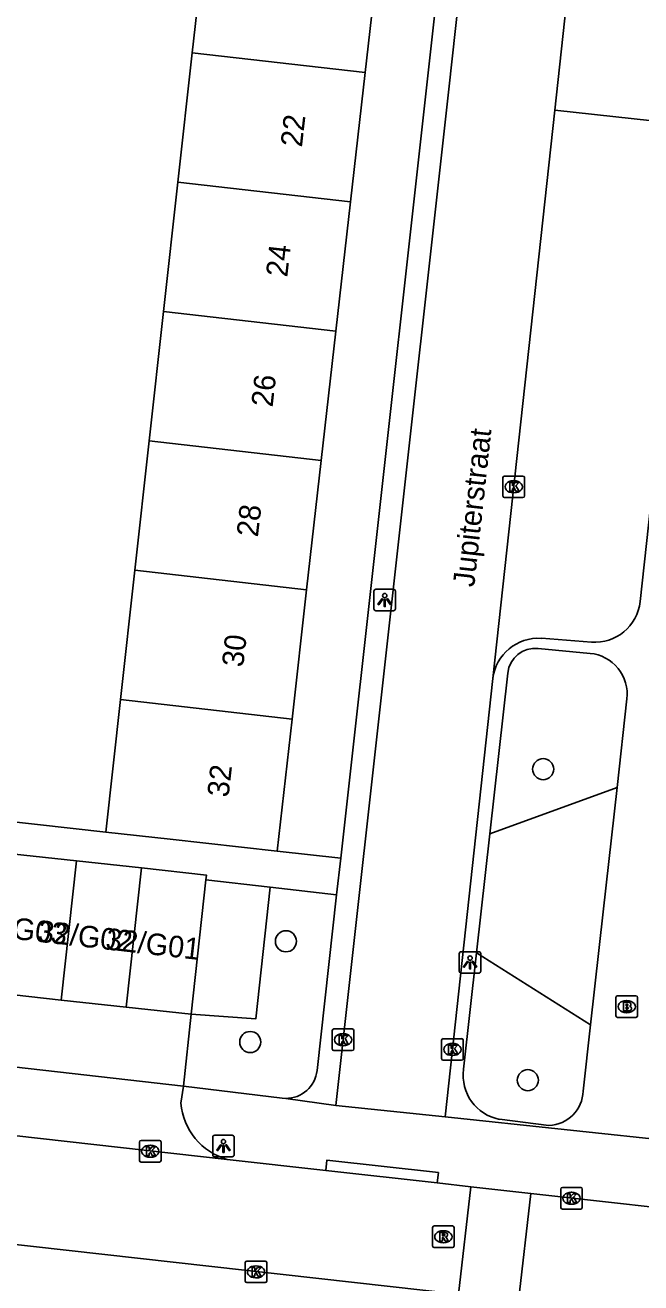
# Model space of a CAD drawing. Extents: x 161928 to 163055, y 386475 to 387428.
# Drawn here: x 162104.4 to 162133, y 386644.6 to 386702.9 of the extents above; entities that cross this region are included whole.
import ezdxf

# ---------------------------------------------------------------- set-up
doc = ezdxf.new("R2010")
doc.units = 0
for name, color, linetype in [('IMGEO_Boom', 7, 'Continuous'), ('IMGEO_Brandkraan', 7, 'Continuous'), ('IMGEO_Groenvoorziening', 7, 'Continuous'), ('IMGEO_Kolk', 7, 'Continuous'), ('IMGEO_Lichtpunt', 7, 'Continuous'), ('IMGEO_Openbare_ruimte_label', 7, 'Continuous'), ('IMGEO_Pand', 7, 'Continuous'), ('IMGEO_Pand_nummerreeks', 7, 'Continuous'), ('IMGEO_Parkeervlak_open', 7, 'Continuous'), ('IMGEO_Rijbaan_lokaal_open', 7, 'Continuous'), ('IMGEO_Rioolput', 7, 'Continuous'), ('IMGEO_Voetpad_open', 7, 'Continuous')]:
    doc.layers.add(name, color=color, linetype=linetype)

msp = doc.modelspace()

# ---------------------------------------------------------------- linework, layer by layer
at = {"layer": 'IMGEO_Boom'}
for centre in [(162128.457, 386668.44), (162116.525, 386660.464), (162114.869, 386655.798), (162127.745, 386654.031)]:
    msp.add_circle(centre, 0.489, dxfattribs=at)
at = {"layer": 'IMGEO_Brandkraan'}
for p, q in [((162131.832, 386657.012), (162131.832, 386657.864)), ((162131.907, 386657.938), (162132.759, 386657.938)), ((162132.32, 386657.718), (162132.345, 386657.718)), ((162132.833, 386657.864), (162132.833, 386657.012)), ((162132.759, 386656.938), (162131.907, 386656.938)), ((162132.343, 386657.158), (162132.318, 386657.158))]:
    msp.add_line(p, q, dxfattribs=at)
for points in [[(162131.832, 386657.012), (162131.832, 386657.864)], [(162131.907, 386657.938), (162132.759, 386657.938)], [(162132.18, 386657.638), (162132.18, 386657.238), (162132.393, 386657.238)], [(162132.411, 386657.638), (162132.18, 386657.638)], [(162132.359, 386657.557), (162132.305, 386657.557), (162132.305, 386657.481)], [(162132.833, 386657.864), (162132.833, 386657.012)], [(162132.759, 386656.938), (162131.907, 386656.938)], [(162132.305, 386657.481), (162132.358, 386657.481)], [(162132.367, 386657.405), (162132.305, 386657.405), (162132.305, 386657.324)], [(162132.305, 386657.324), (162132.367, 386657.324)]]:
    msp.add_lwpolyline(points, dxfattribs=at)
for centre, radius, start, end in [((162131.909, 386657.862), 0.0765, 91.55205, 178.44795), ((162131.909, 386657.862), 0.0765, 91.55205, 178.44795), ((162132.36, 386657.519), 0.0379, 267.82845, 90.93552), ((162132.415, 386657.493), 0.145, 59.4692, 91.53667), ((162132.44, 386657.54), 0.0922, 285.51372, 58.15012), ((162132.757, 386657.862), 0.0765, 1.55205, 88.44795), ((162132.757, 386657.862), 0.0765, 1.55205, 88.44795), ((162131.909, 386657.014), 0.0765, 181.55205, 268.44795), ((162131.909, 386657.014), 0.0765, 181.55205, 268.44795), ((162132.368, 386657.364), 0.0404, 269.87594, 90.50774), ((162132.399, 386657.489), 0.251, 268.66757, 293.53466), ((162132.445, 386657.348), 0.105, 301.31148, 78.98903), ((162132.757, 386657.014), 0.0765, 271.55205, 358.44795), ((162132.757, 386657.014), 0.0765, 271.55205, 358.44795)]:
    msp.add_arc(centre, radius, start, end, dxfattribs=at)
for centre, major_axis, ratio, start_param, end_param in [((162132.319, 386657.438), (-0.387, 0.002), 0.722429, 4.712389, 7.853982), ((162132.344, 386657.438), (-0.39, 0.002), 0.717154, 1.570796, 4.712389)]:
    msp.add_ellipse(centre, major_axis=major_axis, ratio=ratio, start_param=start_param, end_param=end_param, dxfattribs=at)
at = {"layer": 'IMGEO_Groenvoorziening'}
for points in [[(162125.984, 386665.449), (162131.885, 386667.591)], [(162115.797, 386662.974), (162115.128, 386656.872), (162112.133, 386657.081)], [(162130.654, 386656.596), (162125.368, 386659.928)]]:
    msp.add_lwpolyline(points, dxfattribs=at)
at = {"layer": 'IMGEO_Kolk'}
for p, q in [((162126.668, 386682.025), (162127.52, 386682.025)), ((162126.593, 386681.099), (162126.593, 386681.951)), ((162127.081, 386681.805), (162127.106, 386681.805)), ((162127.594, 386681.951), (162127.594, 386681.099)), ((162127.52, 386681.025), (162126.668, 386681.025)), ((162127.104, 386681.245), (162127.079, 386681.245)), ((162118.749, 386656.405), (162119.601, 386656.405)), ((162118.674, 386655.479), (162118.674, 386656.331)), ((162119.162, 386656.185), (162119.187, 386656.185)), ((162119.675, 386656.331), (162119.675, 386655.479)), ((162123.749, 386655.027), (162123.749, 386655.879)), ((162123.824, 386655.953), (162124.676, 386655.953)), ((162124.75, 386655.879), (162124.75, 386655.027)), ((162119.601, 386655.405), (162118.749, 386655.405)), ((162119.185, 386655.625), (162119.16, 386655.625)), ((162124.237, 386655.733), (162124.262, 386655.733)), ((162124.676, 386654.953), (162123.824, 386654.953)), ((162124.26, 386655.173), (162124.235, 386655.173)), ((162109.733, 386650.311), (162109.733, 386651.163)), ((162109.808, 386651.237), (162110.66, 386651.237)), ((162110.734, 386651.163), (162110.734, 386650.311)), ((162110.221, 386651.017), (162110.246, 386651.017)), ((162110.66, 386650.237), (162109.808, 386650.237)), ((162110.244, 386650.457), (162110.219, 386650.457)), ((162129.272, 386648.132), (162129.272, 386648.984)), ((162129.347, 386649.058), (162130.199, 386649.058)), ((162129.76, 386648.838), (162129.785, 386648.838)), ((162130.273, 386648.984), (162130.273, 386648.132)), ((162129.783, 386648.278), (162129.758, 386648.278)), ((162130.199, 386648.058), (162129.347, 386648.058)), ((162114.636, 386644.723), (162114.636, 386645.575)), ((162114.711, 386645.649), (162115.563, 386645.649)), ((162115.124, 386645.429), (162115.149, 386645.429)), ((162115.637, 386645.575), (162115.637, 386644.723)), ((162115.147, 386644.869), (162115.122, 386644.869)), ((162115.563, 386644.649), (162114.711, 386644.649))]:
    msp.add_line(p, q, dxfattribs=at)
for points in [[(162126.668, 386682.025), (162127.52, 386682.025)], [(162126.593, 386681.099), (162126.593, 386681.951)], [(162126.914, 386681.725), (162127.037, 386681.725), (162127.037, 386681.574), (162127.167, 386681.725), (162127.331, 386681.725), (162127.185, 386681.574), (162127.338, 386681.325), (162127.186, 386681.325), (162127.101, 386681.489), (162127.037, 386681.422), (162127.037, 386681.325), (162126.914, 386681.325), (162126.914, 386681.725)], [(162127.594, 386681.951), (162127.594, 386681.099)], [(162127.52, 386681.025), (162126.668, 386681.025)], [(162118.749, 386656.405), (162119.601, 386656.405)], [(162118.674, 386655.479), (162118.674, 386656.331)], [(162118.995, 386656.105), (162119.118, 386656.105), (162119.118, 386655.954), (162119.248, 386656.105), (162119.412, 386656.105), (162119.266, 386655.954), (162119.419, 386655.705), (162119.267, 386655.705), (162119.182, 386655.869), (162119.118, 386655.802), (162119.118, 386655.705), (162118.995, 386655.705), (162118.995, 386656.105)], [(162119.675, 386656.331), (162119.675, 386655.479)], [(162123.749, 386655.027), (162123.749, 386655.879)], [(162123.824, 386655.953), (162124.676, 386655.953)], [(162124.75, 386655.879), (162124.75, 386655.027)], [(162119.601, 386655.405), (162118.749, 386655.405)], [(162124.07, 386655.653), (162124.193, 386655.653), (162124.193, 386655.502), (162124.323, 386655.653), (162124.487, 386655.653), (162124.341, 386655.502), (162124.494, 386655.253), (162124.342, 386655.253), (162124.257, 386655.417), (162124.193, 386655.35), (162124.193, 386655.253), (162124.07, 386655.253), (162124.07, 386655.653)], [(162124.676, 386654.953), (162123.824, 386654.953)], [(162109.733, 386650.311), (162109.733, 386651.163)], [(162109.808, 386651.237), (162110.66, 386651.237)], [(162110.734, 386651.163), (162110.734, 386650.311)], [(162110.054, 386650.937), (162110.177, 386650.937), (162110.177, 386650.786), (162110.307, 386650.937), (162110.471, 386650.937), (162110.325, 386650.786), (162110.478, 386650.537), (162110.326, 386650.537), (162110.241, 386650.701), (162110.177, 386650.634), (162110.177, 386650.537), (162110.054, 386650.537), (162110.054, 386650.937)], [(162110.66, 386650.237), (162109.808, 386650.237)], [(162129.272, 386648.132), (162129.272, 386648.984)], [(162129.347, 386649.058), (162130.199, 386649.058)], [(162130.273, 386648.984), (162130.273, 386648.132)], [(162129.593, 386648.758), (162129.716, 386648.758), (162129.716, 386648.607), (162129.846, 386648.758), (162130.01, 386648.758), (162129.864, 386648.607), (162130.017, 386648.358), (162129.865, 386648.358), (162129.78, 386648.522), (162129.716, 386648.455), (162129.716, 386648.358), (162129.593, 386648.358), (162129.593, 386648.758)], [(162130.199, 386648.058), (162129.347, 386648.058)], [(162114.636, 386644.723), (162114.636, 386645.575)], [(162114.711, 386645.649), (162115.563, 386645.649)], [(162114.957, 386645.349), (162115.08, 386645.349), (162115.08, 386645.198), (162115.21, 386645.349), (162115.374, 386645.349), (162115.228, 386645.198), (162115.381, 386644.949), (162115.229, 386644.949), (162115.144, 386645.113), (162115.08, 386645.046), (162115.08, 386644.949), (162114.957, 386644.949), (162114.957, 386645.349)], [(162115.637, 386645.575), (162115.637, 386644.723)], [(162115.563, 386644.649), (162114.711, 386644.649)]]:
    msp.add_lwpolyline(points, dxfattribs=at)
for centre, start, end in [((162126.67, 386681.949), 91.55205, 178.44795), ((162126.67, 386681.949), 91.55205, 178.44795), ((162127.518, 386681.949), 1.55205, 88.44795), ((162127.518, 386681.949), 1.55205, 88.44795), ((162126.67, 386681.101), 181.55205, 268.44795), ((162126.67, 386681.101), 181.55205, 268.44795), ((162127.518, 386681.101), 271.55205, 358.44795), ((162127.518, 386681.101), 271.55205, 358.44795), ((162118.751, 386656.329), 91.55205, 178.44795), ((162118.751, 386656.329), 91.55205, 178.44795), ((162119.599, 386656.329), 1.55205, 88.44795), ((162119.599, 386656.329), 1.55205, 88.44795), ((162123.826, 386655.877), 91.55205, 178.44795), ((162123.826, 386655.877), 91.55205, 178.44795), ((162124.674, 386655.877), 1.55205, 88.44795), ((162124.674, 386655.877), 1.55205, 88.44795), ((162118.751, 386655.481), 181.55205, 268.44795), ((162118.751, 386655.481), 181.55205, 268.44795), ((162119.599, 386655.481), 271.55205, 358.44795), ((162119.599, 386655.481), 271.55205, 358.44795), ((162123.826, 386655.029), 181.55205, 268.44795), ((162123.826, 386655.029), 181.55205, 268.44795), ((162124.674, 386655.029), 271.55205, 358.44795), ((162124.674, 386655.029), 271.55205, 358.44795), ((162109.81, 386651.161), 91.55205, 178.44795), ((162109.81, 386651.161), 91.55205, 178.44795), ((162110.658, 386651.161), 1.55205, 88.44795), ((162110.658, 386651.161), 1.55205, 88.44795), ((162109.81, 386650.313), 181.55205, 268.44795), ((162109.81, 386650.313), 181.55205, 268.44795), ((162110.658, 386650.313), 271.55205, 358.44795), ((162110.658, 386650.313), 271.55205, 358.44795), ((162129.349, 386648.982), 91.55205, 178.44795), ((162129.349, 386648.982), 91.55205, 178.44795), ((162130.197, 386648.982), 1.55205, 88.44795), ((162130.197, 386648.982), 1.55205, 88.44795), ((162129.349, 386648.134), 181.55205, 268.44795), ((162129.349, 386648.134), 181.55205, 268.44795), ((162130.197, 386648.134), 271.55205, 358.44795), ((162130.197, 386648.134), 271.55205, 358.44795), ((162114.713, 386645.573), 91.55205, 178.44795), ((162114.713, 386645.573), 91.55205, 178.44795), ((162115.561, 386645.573), 1.55205, 88.44795), ((162115.561, 386645.573), 1.55205, 88.44795), ((162114.713, 386644.725), 181.55205, 268.44795), ((162114.713, 386644.725), 181.55205, 268.44795), ((162115.561, 386644.725), 271.55205, 358.44795), ((162115.561, 386644.725), 271.55205, 358.44795)]:
    msp.add_arc(centre, 0.0765, start, end, dxfattribs=at)
for centre, major_axis, ratio, start_param, end_param in [((162127.08, 386681.525), (-0.387, 0.002), 0.722429, 4.712389, 7.853982), ((162127.105, 386681.525), (-0.39, 0.002), 0.717154, 1.570796, 4.712389), ((162119.161, 386655.905), (-0.387, 0.002), 0.722429, 4.712389, 7.853982), ((162119.186, 386655.905), (-0.39, 0.002), 0.717154, 1.570796, 4.712389), ((162124.236, 386655.453), (-0.387, 0.002), 0.722429, 4.712389, 7.853982), ((162124.261, 386655.453), (-0.39, 0.002), 0.717154, 1.570796, 4.712389), ((162110.22, 386650.737), (-0.387, 0.002), 0.722429, 4.712389, 7.853982), ((162110.245, 386650.737), (-0.39, 0.002), 0.717154, 1.570796, 4.712389), ((162129.759, 386648.558), (-0.387, 0.002), 0.722429, 4.712389, 7.853982), ((162129.784, 386648.558), (-0.39, 0.002), 0.717154, 1.570796, 4.712389), ((162115.123, 386645.149), (-0.387, 0.002), 0.722429, 4.712389, 7.853982), ((162115.148, 386645.149), (-0.39, 0.002), 0.717154, 1.570796, 4.712389)]:
    msp.add_ellipse(centre, major_axis=major_axis, ratio=ratio, start_param=start_param, end_param=end_param, dxfattribs=at)
at = {"layer": 'IMGEO_Lichtpunt'}
for p, q in [((162121.511, 386676.779), (162120.703, 386676.779)), ((162121.511, 386676.779), (162120.703, 386676.779)), ((162120.609, 386676.684), (162120.609, 386675.877)), ((162120.609, 386676.684), (162120.609, 386675.877)), ((162121.605, 386675.877), (162121.605, 386676.684)), ((162121.605, 386675.877), (162121.605, 386676.684)), ((162120.703, 386675.783), (162121.511, 386675.783)), ((162120.703, 386675.783), (162121.511, 386675.783)), ((162124.569, 386659.888), (162124.569, 386659.081)), ((162124.569, 386659.888), (162124.569, 386659.081)), ((162125.471, 386659.983), (162124.663, 386659.983)), ((162125.471, 386659.983), (162124.663, 386659.983)), ((162125.565, 386659.081), (162125.565, 386659.888)), ((162125.565, 386659.081), (162125.565, 386659.888)), ((162124.663, 386658.987), (162125.471, 386658.987)), ((162124.663, 386658.987), (162125.471, 386658.987)), ((162113.13, 386651.386), (162113.13, 386650.579)), ((162113.13, 386651.386), (162113.13, 386650.579)), ((162114.032, 386651.481), (162113.224, 386651.481)), ((162114.032, 386651.481), (162113.224, 386651.481)), ((162114.126, 386650.579), (162114.126, 386651.386)), ((162114.126, 386650.579), (162114.126, 386651.386)), ((162113.224, 386650.485), (162114.032, 386650.485)), ((162113.224, 386650.485), (162114.032, 386650.485))]:
    msp.add_line(p, q, dxfattribs=at)
for points in [[(162120.983, 386676.348), (162121.022, 386676.32), (162120.834, 386676.058), (162120.796, 386676.085), (162120.983, 386676.348)], [(162121.085, 386676.3), (162121.132, 386676.3), (162121.132, 386675.978), (162121.085, 386675.978), (162121.085, 386676.3)], [(162121.195, 386676.32), (162121.233, 386676.347), (162121.42, 386676.085), (162121.381, 386676.057), (162121.195, 386676.32)], [(162124.943, 386659.552), (162124.982, 386659.524), (162124.794, 386659.262), (162124.756, 386659.289), (162124.943, 386659.552)], [(162125.045, 386659.504), (162125.092, 386659.504), (162125.092, 386659.182), (162125.045, 386659.182), (162125.045, 386659.504)], [(162125.155, 386659.524), (162125.193, 386659.551), (162125.38, 386659.289), (162125.341, 386659.261), (162125.155, 386659.524)], [(162113.504, 386651.05), (162113.543, 386651.022), (162113.355, 386650.76), (162113.317, 386650.787), (162113.504, 386651.05)], [(162113.606, 386651.002), (162113.653, 386651.002), (162113.653, 386650.68), (162113.606, 386650.68), (162113.606, 386651.002)], [(162113.716, 386651.022), (162113.754, 386651.049), (162113.941, 386650.787), (162113.902, 386650.759), (162113.716, 386651.022)]]:
    msp.add_lwpolyline(points, dxfattribs=at)
for centre in [(162121.108, 386676.482), (162125.068, 386659.686), (162113.629, 386651.184)]:
    msp.add_circle(centre, 0.0994, dxfattribs=at)
for centre, start, end in [((162120.703, 386676.684), 90, 180), ((162120.703, 386676.684), 90, 180), ((162121.511, 386676.684), 0, 90), ((162121.511, 386676.684), 0, 90), ((162120.703, 386675.877), 180, 270), ((162120.703, 386675.877), 180, 270), ((162121.511, 386675.877), 270, 0), ((162121.511, 386675.877), 270, 360), ((162124.663, 386659.888), 90, 180), ((162124.663, 386659.888), 90, 180), ((162125.471, 386659.888), 0, 90), ((162125.471, 386659.888), 0, 90), ((162124.663, 386659.081), 180, 270), ((162124.663, 386659.081), 180, 270), ((162125.471, 386659.081), 270, 0), ((162125.471, 386659.081), 270, 360), ((162113.224, 386651.386), 90, 180), ((162113.224, 386651.386), 90, 180), ((162114.032, 386651.386), 0, 90), ((162114.032, 386651.386), 0, 90), ((162113.224, 386650.579), 180, 270), ((162113.224, 386650.579), 180, 270), ((162114.032, 386650.579), 270, 0), ((162114.032, 386650.579), 270, 360)]:
    msp.add_arc(centre, 0.0946, start, end, dxfattribs=at)
at = {"layer": 'IMGEO_Pand'}
for points in [[(162112.85, 386707.62), (162112.183, 386701.627)], [(162120.874, 386706.715), (162120.196, 386700.723)], [(162112.183, 386701.627), (162111.517, 386695.634)], [(162112.183, 386701.627), (162120.196, 386700.723)], [(162120.196, 386700.723), (162119.519, 386694.731)], [(162111.517, 386695.634), (162110.85, 386689.642)], [(162111.517, 386695.634), (162119.519, 386694.731)], [(162119.519, 386694.731), (162118.842, 386688.74)], [(162110.85, 386689.642), (162110.183, 386683.649)], [(162118.842, 386688.74), (162110.85, 386689.642)], [(162118.842, 386688.74), (162118.165, 386682.748)], [(162110.183, 386683.649), (162109.517, 386677.656)], [(162110.183, 386683.649), (162118.165, 386682.748)], [(162118.165, 386682.748), (162117.487, 386676.756)], [(162109.517, 386677.656), (162108.85, 386671.662)], [(162117.487, 386676.756), (162109.517, 386677.656)], [(162117.487, 386676.756), (162116.81, 386670.764)], [(162108.85, 386671.662), (162108.168, 386665.527)], [(162116.81, 386670.764), (162108.85, 386671.662)], [(162116.81, 386670.764), (162116.118, 386664.641)], [(162108.168, 386665.527), (162111.149, 386665.195), (162116.118, 386664.641)], [(162103.791, 386664.525), (162106.807, 386664.194)], [(162106.807, 386664.194), (162106.1, 386657.742)], [(162109.824, 386663.864), (162106.807, 386664.194)], [(162109.824, 386663.864), (162109.116, 386657.412)], [(162112.817, 386663.32), (162112.84, 386663.533), (162109.824, 386663.864)], [(162112.133, 386657.081), (162112.817, 386663.32)], [(162103.084, 386658.073), (162106.1, 386657.742)], [(162106.1, 386657.742), (162109.116, 386657.412)], [(162109.116, 386657.412), (162112.133, 386657.081)]]:
    msp.add_lwpolyline(points, dxfattribs=at)
at = {"layer": 'IMGEO_Parkeervlak_open'}
msp.add_lwpolyline([(162135.365, 386698.285), (162128.996, 386698.98)], dxfattribs=at)
at = {"layer": 'IMGEO_Rijbaan_lokaal_open'}
for points in [[(162130.362, 386711.505), (162128.996, 386698.98)], [(162118.839, 386652.858), (162124.089, 386699.955), (162125.281, 386710.926)], [(162128.996, 386698.98), (162126.123, 386672.637)], [(162126.123, 386672.637), (162123.909, 386652.338)], [(162076.671, 386654.518), (162113.796, 386650.359)], [(162123.909, 386652.338), (162118.839, 386652.858)], [(162113.796, 386650.359), (162118.37, 386649.846)], [(162124.536, 386644.116), (162076.681, 386649.471)], [(162118.37, 386649.846), (162123.548, 386649.266)], [(162123.548, 386649.266), (162125.103, 386649.091)], [(162125.103, 386649.091), (162124.536, 386644.116)], [(162125.103, 386649.091), (162127.886, 386648.779)], [(162127.886, 386648.779), (162127.319, 386643.804)], [(162137.297, 386647.725), (162127.886, 386648.779)]]:
    msp.add_lwpolyline(points, dxfattribs=at)
at = {"layer": 'IMGEO_Rioolput'}
for p, q in [((162123.327, 386646.35), (162123.327, 386647.202)), ((162123.402, 386647.276), (162124.254, 386647.276)), ((162123.815, 386647.056), (162123.84, 386647.056)), ((162124.328, 386647.202), (162124.328, 386646.35)), ((162123.838, 386646.496), (162123.813, 386646.496)), ((162124.254, 386646.276), (162123.402, 386646.276))]:
    msp.add_line(p, q, dxfattribs=at)
for points in [[(162123.327, 386646.35), (162123.327, 386647.202)], [(162123.402, 386647.276), (162124.254, 386647.276)], [(162124.328, 386647.202), (162124.328, 386646.35)], [(162123.916, 386646.974), (162123.664, 386646.976), (162123.664, 386646.576)], [(162123.664, 386646.576), (162123.788, 386646.576), (162123.788, 386646.738), (162123.799, 386646.738)], [(162123.842, 386646.895), (162123.788, 386646.895), (162123.788, 386646.814)], [(162123.788, 386646.814), (162123.84, 386646.814)], [(162123.846, 386646.709), (162123.917, 386646.576), (162124.057, 386646.576), (162123.992, 386646.702)], [(162124.254, 386646.276), (162123.402, 386646.276)]]:
    msp.add_lwpolyline(points, dxfattribs=at)
for centre, radius, start, end in [((162123.404, 386647.2), 0.0765, 91.55205, 178.44795), ((162123.404, 386647.2), 0.0765, 91.55205, 178.44795), ((162124.252, 386647.2), 0.0765, 1.55205, 88.44795), ((162124.252, 386647.2), 0.0765, 1.55205, 88.44795), ((162123.798, 386646.685), 0.0533, 26.02933, 88.69889), ((162123.824, 386647.003), 0.19, 274.7715, 282.96867), ((162123.848, 386646.799), 0.0964, 77.00612, 93.18647), ((162123.862, 386646.856), 0.0378, 276.66336, 79.67722), ((162123.915, 386646.864), 0.109, 350.36119, 89.41601), ((162123.913, 386646.864), 0.112, 277.58423, 350.98172), ((162123.897, 386646.649), 0.108, 29.51342, 73.79051), ((162123.404, 386646.352), 0.0765, 181.55205, 268.44795), ((162123.404, 386646.352), 0.0765, 181.55205, 268.44795), ((162124.252, 386646.352), 0.0765, 271.55205, 358.44795), ((162124.252, 386646.352), 0.0765, 271.55205, 358.44795)]:
    msp.add_arc(centre, radius, start, end, dxfattribs=at)
for centre, major_axis, ratio, start_param, end_param in [((162123.814, 386646.776), (-0.387, 0.002), 0.722429, 4.712389, 7.853982), ((162123.839, 386646.776), (-0.39, 0.002), 0.717154, 1.570796, 4.712389)]:
    msp.add_ellipse(centre, major_axis=major_axis, ratio=ratio, start_param=start_param, end_param=end_param, dxfattribs=at)
at = {"layer": 'IMGEO_Voetpad_open'}
for points in [[(162124.438, 386712.52), (162119.067, 386664.312)], [(162135.365, 386698.285), (162132.956, 386676.203)], [(162130.693, 386674.326), (162128.373, 386674.504)], [(162128.225, 386674.038), (162130.631, 386673.808)], [(162125.984, 386665.449), (162126.815, 386672.893)], [(162132.346, 386671.696), (162131.885, 386667.591)], [(162108.168, 386665.527), (162096.86, 386666.786), (162097.081, 386668.844)], [(162131.885, 386667.591), (162131.238, 386661.826), (162130.654, 386656.596)], [(162125.368, 386659.928), (162125.984, 386665.449)], [(162116.118, 386664.641), (162119.067, 386664.312)], [(162119.067, 386664.312), (162118.878, 386662.617)], [(162112.817, 386663.32), (162115.797, 386662.974)], [(162118.878, 386662.617), (162115.797, 386662.974)], [(162118.878, 386662.617), (162117.971, 386654.479)], [(162124.766, 386654.533), (162125.368, 386659.928)], [(162078.591, 386657.52), (162111.768, 386653.747)], [(162112.133, 386657.081), (162111.768, 386653.747)], [(162130.654, 386656.596), (162130.312, 386653.527)], [(162111.768, 386653.747), (162111.648, 386652.96)], [(162111.768, 386653.747), (162116.346, 386653.194), (162116.514, 386653.183)], [(162116.514, 386653.183), (162118.839, 386652.858)], [(162123.909, 386652.338), (162134.945, 386651.151)], [(162128.727, 386651.93), (162126.434, 386652.216)], [(162118.37, 386649.846), (162118.423, 386650.325), (162123.601, 386649.747), (162123.548, 386649.266)]]:
    msp.add_lwpolyline(points, dxfattribs=at)
for centre, radius, start, end in [((162130.857, 386676.431), 2.111, 265.54752, 353.79914), ((162128.235, 386672.381), 2.127, 86.27286, 173.09741), ((162128.103, 386672.748), 1.296, 84.58682, 173.5703), ((162130.449, 386671.908), 1.909, 353.62136, 84.53367), ((162116.521, 386654.642), 1.459, 269.71904, 353.58708), ((162126.815, 386654.249), 2.069, 172.1175, 259.38245), ((162128.666, 386653.576), 1.647, 272.13561, 358.29654), ((162114.623, 386653.23), 2.987, 185.17684, 253.92542)]:
    msp.add_arc(centre, radius, start, end, dxfattribs=at)

# ---------------------------------------------------------------- texts
at = {"layer": 'IMGEO_Openbare_ruimte_label'}
msp.add_text('Jupiterstraat', height=1, rotation=83.74207, dxfattribs=at).set_placement((162125.258, 386676.853))
at = {"layer": 'IMGEO_Pand_nummerreeks'}
for s, rotation, p in [('22', 83.55115, (162117.267, 386697.237)), ('24', 83.55115, (162116.586, 386691.215)), ('26', 83.55115, (162115.905, 386685.19)), ('28', 83.55115, (162115.224, 386679.168)), ('30', 83.55115, (162114.543, 386673.143)), ('32', 83.55115, (162113.862, 386667.112)), ('32/G03', 353.5315, (162101.963, 386660.792)), ('32/G02', 353.5315, (162104.985, 386660.45)), ('32/G01', 353.5315, (162108.13, 386660.093))]:
    msp.add_text(s, height=1, rotation=rotation, dxfattribs=at).set_placement(p)

doc.saveas('drawing.dxf')
